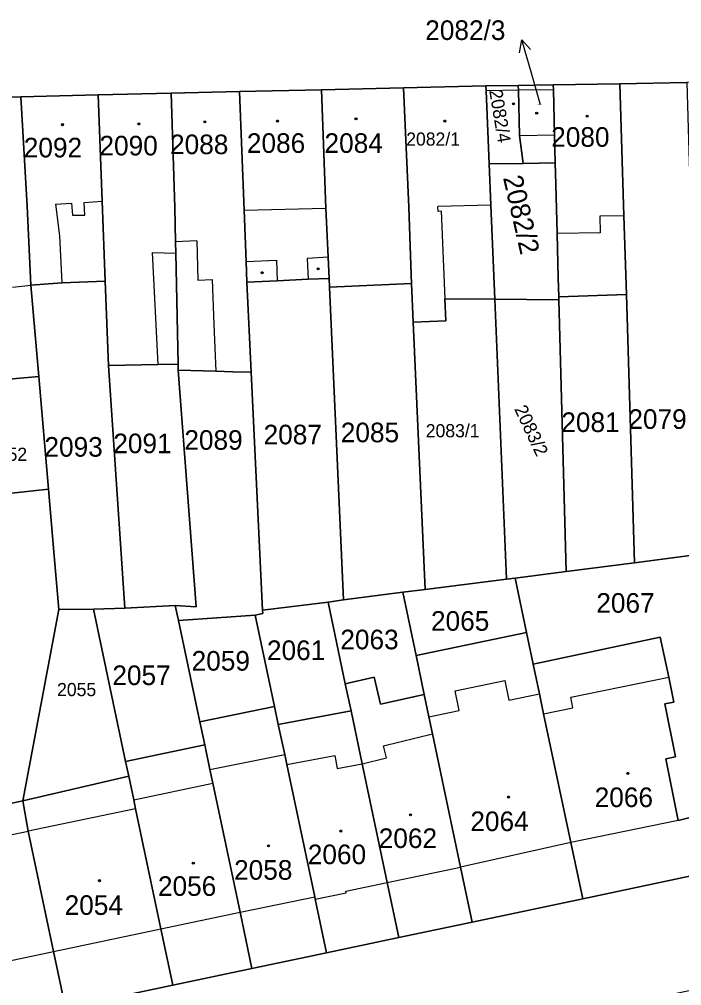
# Model space of a CAD drawing. Extents: x -596233 to -595156, y -1161235 to -1159375.
# Drawn here: x -595713.9 to -595656.5, y -1160976.5 to -1160892.7 of the extents above; entities that cross this region are included whole.
import ezdxf

# ---------------------------------------------------------------- set-up
doc = ezdxf.new("R2010")
doc.units = 0
for name, color, linetype in [('KN_CAR_KR', 7, 'Continuous'), ('KN_KULTURY', 7, 'Continuous'), ('KN_PARC_CIS_POM', 7, 'Continuous'), ('KN_PARC_CIS_POZ', 7, 'Continuous'), ('KN_PARC_CIS_STAV', 7, 'Continuous'), ('KN_PARC_PLOCHA', 7, 'Continuous'), ('PARC_C_SIPKA', 7, 'Continuous'), ('parcely_l', 7, 'Continuous')]:
    doc.layers.add(name, color=color, linetype=linetype)

msp = doc.modelspace()

# ---------------------------------------------------------------- linework, layer by layer
at = {"layer": 'KN_CAR_KR'}
for points in [[(-595670.65, -1160898.84), (-595673.44, -1160898.89)], [(-595667.62, -1160898.79), (-595670.65, -1160898.84)], [(-595670.55, -1160902.77), (-595667.51, -1160902.69)], [(-595710.78, -1160908.72), (-595709.38, -1160908.63)], [(-595710.78, -1160908.72), (-595710.43, -1160911.47)], [(-595709.38, -1160908.63), (-595709.31, -1160909.68)], [(-595708.28, -1160908.56), (-595706.73, -1160908.46)], [(-595708.23, -1160909.68), (-595708.28, -1160908.56)], [(-595694.43, -1160909.24), (-595687.34, -1160909.05)], [(-595673.03, -1160908.81), (-595677.62, -1160908.92)], [(-595677.6, -1160909.34), (-595677.62, -1160908.92)], [(-595709.31, -1160909.68), (-595708.23, -1160909.68)], [(-595677.35, -1160909.33), (-595677.6, -1160909.34)], [(-595677.35, -1160909.33), (-595677.03, -1160916.92)], [(-595661.5, -1160909.74), (-595663.59, -1160909.76)], [(-595663.59, -1160909.76), (-595663.57, -1160911.21)], [(-595710.43, -1160911.47), (-595710.24, -1160915.54)], [(-595663.57, -1160911.21), (-595667.29, -1160911.25)], [(-595698.52, -1160911.9), (-595700.37, -1160911.97)], [(-595698.52, -1160911.9), (-595698.45, -1160915.3)], [(-595701.89, -1160922.61), (-595702.37, -1160912.91)], [(-595702.37, -1160912.91), (-595700.35, -1160912.97)], [(-595694.26, -1160913.69), (-595691.63, -1160913.56)], [(-595691.63, -1160913.56), (-595691.55, -1160915.35)], [(-595687.15, -1160913.32), (-595688.95, -1160913.44)], [(-595688.95, -1160913.44), (-595688.87, -1160915.23)], [(-595714.51, -1160915.91), (-595712.9, -1160915.75)], [(-595698.45, -1160915.3), (-595697.2, -1160915.26)], [(-595697.2, -1160915.26), (-595697.05, -1160919.16)], [(-595697.05, -1160919.16), (-595696.89, -1160923.2)], [(-595676.12, -1160950.92), (-595671.83, -1160950.01)], [(-595671.83, -1160950.01), (-595671.47, -1160951.71)], [(-595666.1, -1160951.46), (-595657.62, -1160949.73)], [(-595675.77, -1160952.62), (-595676.12, -1160950.92)], [(-595671.47, -1160951.71), (-595668.83, -1160951.16)], [(-595665.92, -1160952.38), (-595666.1, -1160951.46)], [(-595678.4, -1160953.17), (-595675.77, -1160952.62)], [(-595668.46, -1160952.9), (-595665.92, -1160952.38)], [(-595682.33, -1160955.69), (-595678.09, -1160954.64)], [(-595682.07, -1160956.72), (-595682.33, -1160955.69)], [(-595697.39, -1160957.72), (-595690.91, -1160956.43)], [(-595690.73, -1160957.3), (-595686.56, -1160956.53)], [(-595686.56, -1160956.53), (-595686.35, -1160957.65)], [(-595684.19, -1160957.25), (-595682.07, -1160956.72)], [(-595686.35, -1160957.65), (-595684.19, -1160957.25)], [(-595704, -1160960.37), (-595697.14, -1160958.93)], [(-595703.84, -1160961.13), (-595713.14, -1160963.07)], [(-595656.8, -1160962.15), (-595666.1, -1160964.06)], [(-595722.44, -1160965.01), (-595713.14, -1160963.07)], [(-595666.1, -1160964.06), (-595675.66, -1160966.19)], [(-595682.02, -1160967.52), (-595675.66, -1160966.19)], [(-595685.61, -1160968.27), (-595682.02, -1160967.52)], [(-595688.26, -1160968.98), (-595685.58, -1160968.42)], [(-595685.58, -1160968.42), (-595685.61, -1160968.27)], [(-595694.78, -1160970.09), (-595688.3, -1160968.78)], [(-595701.64, -1160971.55), (-595694.78, -1160970.09)], [(-595710.95, -1160973.5), (-595701.64, -1160971.55)], [(-595720.25, -1160975.47), (-595710.95, -1160973.5)]]:
    msp.add_lwpolyline(points, dxfattribs=at)
at = {"layer": 'KN_KULTURY'}
for centre, radius in [((-595671.08, -1160900.01), 0.09), ((-595671.08, -1160900.01), 0.0398), ((-595669.06, -1160900.82), 0.09), ((-595697.83, -1160901.57), 0.09), ((-595697.83, -1160901.57), 0.0398), ((-595691.53, -1160901.51), 0.09), ((-595691.53, -1160901.51), 0.0398), ((-595684.73, -1160901.32), 0.09), ((-595684.73, -1160901.32), 0.0398), ((-595677.03, -1160901.51), 0.09), ((-595677.03, -1160901.51), 0.0398), ((-595669.06, -1160900.82), 0.0398), ((-595664.68, -1160901.09), 0.09), ((-595664.68, -1160901.09), 0.0398), ((-595710.17, -1160901.82), 0.09), ((-595710.17, -1160901.82), 0.0398), ((-595703.55, -1160901.76), 0.09), ((-595703.55, -1160901.76), 0.0398), ((-595692.86, -1160914.66), 0.09), ((-595692.86, -1160914.66), 0.0398), ((-595688.01, -1160914.32), 0.09), ((-595688.01, -1160914.32), 0.0398), ((-595661.17, -1160958.07), 0.09), ((-595661.17, -1160958.07), 0.0398), ((-595671.5, -1160960.12), 0.09), ((-595671.5, -1160960.12), 0.0398), ((-595680, -1160961.67), 0.09), ((-595680, -1160961.67), 0.0398), ((-595686.04, -1160963.07), 0.09), ((-595686.04, -1160963.07), 0.0398), ((-595692.32, -1160964.35), 0.09), ((-595692.32, -1160964.35), 0.0398), ((-595698.83, -1160965.86), 0.09), ((-595698.83, -1160965.86), 0.0398), ((-595706.96, -1160967.37), 0.09), ((-595706.96, -1160967.37), 0.0398)]:
    msp.add_circle(centre, radius, dxfattribs=at)
at = {"layer": 'KN_PARC_PLOCHA'}
for points in [[(-595615.14, -1160895.31), (-595631.7, -1160897.5), (-595635.74, -1160897.61), (-595635.74, -1160897.69), (-595639.56, -1160897.77), (-595641.63, -1160897.81), (-595641.62, -1160897.88), (-595646.44, -1160897.98), (-595649.93, -1160898.05), (-595652.95, -1160898.12), (-595656.06, -1160898.18), (-595661.85, -1160898.28), (-595667.63, -1160898.37), (-595670.66, -1160898.42), (-595673.46, -1160898.47), (-595680.61, -1160898.64), (-595687.71, -1160898.8), (-595694.83, -1160898.96), (-595700.76, -1160899.1), (-595707.08, -1160899.25), (-595713.78, -1160899.4), (-595720.5, -1160899.56)], [(-595719.22, -1160980.36), (-595712.36, -1160978.92), (-595709.92, -1160978.4), (-595700.61, -1160976.44), (-595693.75, -1160974.99), (-595687.28, -1160973.63), (-595681.01, -1160972.31), (-595674.65, -1160970.96), (-595665.07, -1160968.95), (-595653.76, -1160966.55), (-595628.48, -1160961.18), (-595626.26, -1160959.92), (-595625.66, -1160973.1), (-595627.79, -1160971.45), (-595653.95, -1160976.51), (-595669.78, -1160979.88), (-595675.93, -1160981.19), (-595683.45, -1160982.79), (-595693.61, -1160984.96), (-595699.78, -1160986.27), (-595708.52, -1160988.13), (-595717.12, -1160989.96)]]:
    msp.add_lwpolyline(points, dxfattribs=at)
for points in [[(-595655.87, -1160904.13), (-595655.25, -1160923.6), (-595655.03, -1160928.31), (-595654.85, -1160934.41), (-595654.67, -1160939.04), (-595660.59, -1160939.81), (-595661.29, -1160916.56), (-595661.5, -1160909.74), (-595661.85, -1160898.28), (-595656.06, -1160898.18)], [(-595694.19, -1160915.47), (-595693.82, -1160923.28), (-595695.4, -1160923.24), (-595696.89, -1160923.2), (-595700.14, -1160923.12), (-595700.15, -1160922.58), (-595700.35, -1160912.97), (-595700.37, -1160911.97), (-595700.43, -1160909.01), (-595700.76, -1160899.1), (-595694.83, -1160898.96), (-595694.43, -1160909.24), (-595694.26, -1160913.69)], [(-595687.06, -1160915.15), (-595688.87, -1160915.23), (-595691.55, -1160915.35), (-595694.19, -1160915.47), (-595694.26, -1160913.69), (-595694.43, -1160909.24), (-595694.83, -1160898.96), (-595687.71, -1160898.8), (-595687.34, -1160909.05), (-595687.15, -1160913.32)], [(-595679.91, -1160915.6), (-595687.01, -1160915.9), (-595687.06, -1160915.15), (-595687.15, -1160913.32), (-595687.34, -1160909.05), (-595687.71, -1160898.8), (-595680.61, -1160898.64), (-595680.16, -1160908.98), (-595679.94, -1160914.83)], [(-595673.18, -1160905.23), (-595673.03, -1160908.81), (-595672.69, -1160916.96), (-595677.03, -1160916.92), (-595676.95, -1160918.83), (-595679.76, -1160918.95), (-595679.91, -1160915.6), (-595679.94, -1160914.83), (-595680.16, -1160908.98), (-595680.61, -1160898.64), (-595673.46, -1160898.47), (-595673.44, -1160898.89)], [(-595670.24, -1160905.18), (-595673.18, -1160905.23), (-595673.44, -1160898.89), (-595673.46, -1160898.47), (-595670.66, -1160898.42), (-595670.65, -1160898.84), (-595670.55, -1160902.77)], [(-595667.45, -1160905.14), (-595670.24, -1160905.18), (-595670.55, -1160902.77), (-595670.65, -1160898.84), (-595670.66, -1160898.42), (-595667.63, -1160898.37), (-595667.62, -1160898.79), (-595667.51, -1160902.69)], [(-595661.29, -1160916.56), (-595667.14, -1160916.74), (-595667.19, -1160915.09), (-595667.29, -1160911.25), (-595667.4, -1160907.02), (-595667.45, -1160905.14), (-595667.51, -1160902.69), (-595667.62, -1160898.79), (-595667.63, -1160898.37), (-595661.85, -1160898.28), (-595661.5, -1160909.74)], [(-595712.9, -1160915.75), (-595712.22, -1160923.67), (-595718.06, -1160924.17), (-595718.87, -1160915.97), (-595719.45, -1160910.16), (-595720.5, -1160899.56), (-595713.78, -1160899.4), (-595713.22, -1160908.88)], [(-595706.47, -1160915.4), (-595710.24, -1160915.54), (-595712.9, -1160915.75), (-595713.22, -1160908.88), (-595713.78, -1160899.4), (-595707.08, -1160899.25), (-595706.73, -1160908.46)], [(-595700.15, -1160922.58), (-595701.89, -1160922.61), (-595706.19, -1160922.7), (-595706.47, -1160915.4), (-595706.73, -1160908.46), (-595707.08, -1160899.25), (-595700.76, -1160899.1), (-595700.43, -1160909.01), (-595700.37, -1160911.97), (-595700.35, -1160912.97)], [(-595667.14, -1160916.74), (-595667.13, -1160917.02), (-595672.69, -1160916.96), (-595673.03, -1160908.81), (-595673.18, -1160905.23), (-595670.24, -1160905.18), (-595667.45, -1160905.14), (-595667.4, -1160907.02), (-595667.29, -1160911.25), (-595667.19, -1160915.09)], [(-595706.19, -1160922.7), (-595704.76, -1160943.75), (-595707.49, -1160943.82), (-595710.48, -1160943.86), (-595710.9, -1160939.21), (-595711.38, -1160933.43), (-595712.22, -1160923.67), (-595712.9, -1160915.75), (-595710.24, -1160915.54), (-595706.47, -1160915.4)], [(-595687.01, -1160915.9), (-595685.8, -1160943.02), (-595687.15, -1160943.21), (-595692.83, -1160943.91), (-595693.82, -1160923.28), (-595694.19, -1160915.47), (-595691.55, -1160915.35), (-595688.87, -1160915.23), (-595687.06, -1160915.15)], [(-595679.76, -1160918.95), (-595678.73, -1160942.13), (-595680.68, -1160942.36), (-595685.8, -1160943.02), (-595687.01, -1160915.9), (-595679.91, -1160915.6)], [(-595660.59, -1160939.81), (-595666.51, -1160940.57), (-595667.13, -1160917.02), (-595667.14, -1160916.74), (-595661.29, -1160916.56)], [(-595672.69, -1160916.96), (-595671.68, -1160941.24), (-595678.73, -1160942.13), (-595679.76, -1160918.95), (-595676.95, -1160918.83), (-595677.03, -1160916.92)], [(-595667.13, -1160917.02), (-595666.51, -1160940.57), (-595670.94, -1160941.15), (-595671.68, -1160941.24), (-595672.69, -1160916.96)], [(-595700.14, -1160923.12), (-595698.59, -1160943.63), (-595700.39, -1160943.5), (-595704.76, -1160943.75), (-595706.19, -1160922.7), (-595701.89, -1160922.61), (-595700.15, -1160922.58)], [(-595693.82, -1160923.28), (-595692.83, -1160943.91), (-595692.79, -1160944.21), (-595693.46, -1160944.34), (-595700.12, -1160944.8), (-595700.39, -1160943.5), (-595698.59, -1160943.63), (-595700.14, -1160923.12), (-595696.89, -1160923.2), (-595695.4, -1160923.24)], [(-595711.38, -1160933.43), (-595717.26, -1160934.05), (-595718.06, -1160924.17), (-595712.22, -1160923.67)], [(-595710.48, -1160943.86), (-595713.6, -1160960.45), (-595722.99, -1160962.46), (-595723.63, -1160959.45), (-595726.86, -1160944.12), (-595723.18, -1160944.1), (-595719.72, -1160944.02), (-595716.46, -1160943.97), (-595716.79, -1160939.97), (-595717.26, -1160934.05), (-595711.38, -1160933.43), (-595710.9, -1160939.21)], [(-595654.67, -1160940.45), (-595654.48, -1160946.65), (-595654.27, -1160953.48), (-595653.95, -1160958.4), (-595653.87, -1160961.43), (-595656.8, -1160962.15), (-595657.88, -1160956.81), (-595657.03, -1160956.64), (-595657.97, -1160952.04), (-595657.18, -1160951.89), (-595657.62, -1160949.73), (-595658.36, -1160946.26), (-595669.37, -1160948.59), (-595669.95, -1160945.84), (-595670.94, -1160941.15), (-595666.51, -1160940.57), (-595660.59, -1160939.81), (-595654.67, -1160939.04)], [(-595669.95, -1160945.84), (-595679.52, -1160947.85), (-595680.68, -1160942.36), (-595678.73, -1160942.13), (-595671.68, -1160941.24), (-595670.94, -1160941.15)], [(-595679.52, -1160947.85), (-595678.81, -1160951.23), (-595682.61, -1160952.08), (-595683.14, -1160949.74), (-595685.68, -1160950.31), (-595687.15, -1160943.21), (-595685.8, -1160943.02), (-595680.68, -1160942.36)], [(-595685.68, -1160950.31), (-595685.16, -1160952.65), (-595691.46, -1160953.83), (-595691.78, -1160952.28), (-595693.46, -1160944.34), (-595692.79, -1160944.21), (-595692.83, -1160943.91), (-595687.15, -1160943.21)], [(-595704.7, -1160957.04), (-595704.43, -1160958.32), (-595713.6, -1160960.45), (-595710.48, -1160943.86), (-595707.49, -1160943.82)], [(-595700.12, -1160944.8), (-595698.26, -1160953.59), (-595697.84, -1160955.6), (-595704.7, -1160957.04), (-595707.49, -1160943.82), (-595704.76, -1160943.75), (-595700.39, -1160943.5)], [(-595691.78, -1160952.28), (-595698.26, -1160953.59), (-595700.12, -1160944.8), (-595693.46, -1160944.34)], [(-595669.37, -1160948.59), (-595668.83, -1160951.16), (-595668.46, -1160952.9), (-595666.1, -1160964.06), (-595665.07, -1160968.95), (-595674.65, -1160970.96), (-595675.66, -1160966.19), (-595678.09, -1160954.64), (-595678.4, -1160953.17), (-595678.81, -1160951.23), (-595679.52, -1160947.85), (-595669.95, -1160945.84)], [(-595653.87, -1160961.43), (-595653.76, -1160966.55), (-595665.07, -1160968.95), (-595666.1, -1160964.06), (-595668.46, -1160952.9), (-595668.83, -1160951.16), (-595669.37, -1160948.59), (-595658.36, -1160946.26), (-595657.62, -1160949.73), (-595657.18, -1160951.89), (-595657.97, -1160952.04), (-595657.03, -1160956.64), (-595657.88, -1160956.81), (-595656.8, -1160962.15)], [(-595678.81, -1160951.23), (-595678.4, -1160953.17), (-595678.09, -1160954.64), (-595675.66, -1160966.19), (-595674.65, -1160970.96), (-595681.01, -1160972.31), (-595682.02, -1160967.52), (-595684.19, -1160957.25), (-595685.16, -1160952.65), (-595685.68, -1160950.31), (-595683.14, -1160949.74), (-595682.61, -1160952.08)], [(-595691.46, -1160953.83), (-595690.91, -1160956.43), (-595690.73, -1160957.3), (-595688.3, -1160968.78), (-595688.26, -1160968.98), (-595687.28, -1160973.63), (-595693.75, -1160974.99), (-595694.78, -1160970.09), (-595697.14, -1160958.93), (-595697.39, -1160957.72), (-595697.84, -1160955.6), (-595698.26, -1160953.59), (-595691.78, -1160952.28)], [(-595681.01, -1160972.31), (-595687.28, -1160973.63), (-595688.26, -1160968.98), (-595688.3, -1160968.78), (-595690.73, -1160957.3), (-595690.91, -1160956.43), (-595691.46, -1160953.83), (-595685.16, -1160952.65), (-595684.19, -1160957.25), (-595682.02, -1160967.52)], [(-595693.75, -1160974.99), (-595700.61, -1160976.44), (-595701.64, -1160971.55), (-595703.84, -1160961.13), (-595704, -1160960.37), (-595704.43, -1160958.32), (-595704.7, -1160957.04), (-595697.84, -1160955.6), (-595697.39, -1160957.72), (-595697.14, -1160958.93), (-595694.78, -1160970.09)], [(-595700.61, -1160976.44), (-595709.92, -1160978.4), (-595710.95, -1160973.5), (-595713.14, -1160963.07), (-595713.6, -1160960.45), (-595704.43, -1160958.32), (-595704, -1160960.37), (-595703.84, -1160961.13), (-595701.64, -1160971.55)], [(-595709.92, -1160978.4), (-595712.36, -1160978.92), (-595719.22, -1160980.36), (-595720.25, -1160975.47), (-595722.44, -1160965.01), (-595722.77, -1160963.53), (-595722.99, -1160962.46), (-595713.6, -1160960.45), (-595713.14, -1160963.07), (-595710.95, -1160973.5)]]:
    msp.add_lwpolyline(points, close=True, dxfattribs=at)
at = {"layer": 'PARC_C_SIPKA'}
for points in [[(-595670.5612, -1160895.5807), (-595670.362, -1160894.4806), (-595669.6014, -1160895.3001)], [(-595668.74, -1160900.1), (-595669.52, -1160897.36), (-595670.362, -1160894.4806)]]:
    msp.add_lwpolyline(points, dxfattribs=at)
at = {"layer": 'parcely_l'}
for points in [[(-595656.06, -1160898.18), (-595661.85, -1160898.28)], [(-595694.83, -1160898.96), (-595700.76, -1160899.1)], [(-595687.71, -1160898.8), (-595694.83, -1160898.96)], [(-595694.83, -1160898.96), (-595694.43, -1160909.24), (-595694.26, -1160913.69), (-595694.19, -1160915.47)], [(-595680.61, -1160898.64), (-595687.71, -1160898.8)], [(-595687.71, -1160898.8), (-595687.34, -1160909.05), (-595687.15, -1160913.32), (-595687.06, -1160915.15)], [(-595673.46, -1160898.47), (-595680.61, -1160898.64)], [(-595679.91, -1160915.6), (-595679.94, -1160914.83), (-595680.16, -1160908.98), (-595680.61, -1160898.64)], [(-595670.66, -1160898.42), (-595673.46, -1160898.47)], [(-595673.46, -1160898.47), (-595673.44, -1160898.89), (-595673.18, -1160905.23)], [(-595667.63, -1160898.37), (-595670.66, -1160898.42)], [(-595670.24, -1160905.18), (-595670.55, -1160902.77), (-595670.65, -1160898.84), (-595670.66, -1160898.42)], [(-595667.63, -1160898.37), (-595661.85, -1160898.28)], [(-595667.45, -1160905.14), (-595667.51, -1160902.69), (-595667.62, -1160898.79), (-595667.63, -1160898.37)], [(-595661.85, -1160898.28), (-595661.5, -1160909.74), (-595661.29, -1160916.56)], [(-595713.78, -1160899.4), (-595720.5, -1160899.56)], [(-595707.08, -1160899.25), (-595713.78, -1160899.4)], [(-595712.9, -1160915.75), (-595713.22, -1160908.88), (-595713.78, -1160899.4)], [(-595700.76, -1160899.1), (-595707.08, -1160899.25)], [(-595707.08, -1160899.25), (-595706.73, -1160908.46), (-595706.47, -1160915.4)], [(-595700.15, -1160922.58), (-595700.35, -1160912.97), (-595700.37, -1160911.97), (-595700.43, -1160909.01), (-595700.76, -1160899.1)], [(-595670.24, -1160905.18), (-595673.18, -1160905.23)], [(-595673.18, -1160905.23), (-595673.03, -1160908.81), (-595672.69, -1160916.96)], [(-595667.45, -1160905.14), (-595670.24, -1160905.18)], [(-595667.14, -1160916.74), (-595667.19, -1160915.09), (-595667.29, -1160911.25), (-595667.4, -1160907.02), (-595667.45, -1160905.14)], [(-595712.9, -1160915.75), (-595710.24, -1160915.54), (-595706.47, -1160915.4)], [(-595712.22, -1160923.67), (-595712.9, -1160915.75)], [(-595706.47, -1160915.4), (-595706.19, -1160922.7)], [(-595694.19, -1160915.47), (-595691.55, -1160915.35), (-595688.87, -1160915.23), (-595687.06, -1160915.15)], [(-595694.19, -1160915.47), (-595693.82, -1160923.28)], [(-595687.06, -1160915.15), (-595687.01, -1160915.9)], [(-595687.01, -1160915.9), (-595679.91, -1160915.6)], [(-595679.91, -1160915.6), (-595679.76, -1160918.95)], [(-595685.8, -1160943.02), (-595687.01, -1160915.9)], [(-595661.29, -1160916.56), (-595667.14, -1160916.74)], [(-595661.29, -1160916.56), (-595660.59, -1160939.81)], [(-595672.69, -1160916.96), (-595677.03, -1160916.92), (-595676.95, -1160918.83), (-595679.76, -1160918.95)], [(-595671.68, -1160941.24), (-595672.69, -1160916.96)], [(-595672.69, -1160916.96), (-595667.13, -1160917.02)], [(-595667.13, -1160917.02), (-595667.14, -1160916.74)], [(-595666.51, -1160940.57), (-595667.13, -1160917.02)], [(-595679.76, -1160918.95), (-595678.73, -1160942.13)], [(-595706.19, -1160922.7), (-595701.89, -1160922.61), (-595700.15, -1160922.58)], [(-595704.76, -1160943.75), (-595706.19, -1160922.7)], [(-595700.14, -1160923.12), (-595698.59, -1160943.63), (-595700.39, -1160943.5)], [(-595700.14, -1160923.12), (-595700.15, -1160922.58)], [(-595693.82, -1160923.28), (-595695.4, -1160923.24), (-595696.89, -1160923.2), (-595700.14, -1160923.12)], [(-595692.83, -1160943.91), (-595693.82, -1160923.28)], [(-595718.06, -1160924.17), (-595712.22, -1160923.67)], [(-595712.22, -1160923.67), (-595711.38, -1160933.43)], [(-595717.26, -1160934.05), (-595711.38, -1160933.43)], [(-595711.38, -1160933.43), (-595710.9, -1160939.21), (-595710.48, -1160943.86)], [(-595660.59, -1160939.81), (-595654.67, -1160939.04)], [(-595660.59, -1160939.81), (-595666.51, -1160940.57)], [(-595666.51, -1160940.57), (-595670.94, -1160941.15)], [(-595671.68, -1160941.24), (-595678.73, -1160942.13)], [(-595670.94, -1160941.15), (-595671.68, -1160941.24)], [(-595669.95, -1160945.84), (-595670.94, -1160941.15)], [(-595680.68, -1160942.36), (-595685.8, -1160943.02)], [(-595678.73, -1160942.13), (-595680.68, -1160942.36)], [(-595680.68, -1160942.36), (-595679.52, -1160947.85)], [(-595687.15, -1160943.21), (-595692.83, -1160943.91)], [(-595685.8, -1160943.02), (-595687.15, -1160943.21)], [(-595687.15, -1160943.21), (-595685.68, -1160950.31)], [(-595710.48, -1160943.86), (-595713.6, -1160960.45)], [(-595707.49, -1160943.82), (-595710.48, -1160943.86)], [(-595707.49, -1160943.82), (-595704.76, -1160943.75)], [(-595704.7, -1160957.04), (-595707.49, -1160943.82)], [(-595704.76, -1160943.75), (-595700.39, -1160943.5)], [(-595700.39, -1160943.5), (-595700.12, -1160944.8)], [(-595692.83, -1160943.91), (-595692.79, -1160944.21), (-595693.46, -1160944.34)], [(-595700.12, -1160944.8), (-595693.46, -1160944.34)], [(-595698.26, -1160953.59), (-595700.12, -1160944.8)], [(-595693.46, -1160944.34), (-595691.78, -1160952.28)], [(-595679.52, -1160947.85), (-595669.95, -1160945.84)], [(-595669.95, -1160945.84), (-595669.37, -1160948.59)], [(-595669.37, -1160948.59), (-595658.36, -1160946.26), (-595657.62, -1160949.73), (-595657.18, -1160951.89), (-595657.97, -1160952.04), (-595657.03, -1160956.64), (-595657.88, -1160956.81), (-595656.8, -1160962.15), (-595653.87, -1160961.43)], [(-595678.81, -1160951.23), (-595679.52, -1160947.85)], [(-595669.37, -1160948.59), (-595668.83, -1160951.16), (-595668.46, -1160952.9), (-595666.1, -1160964.06), (-595665.07, -1160968.95)], [(-595685.68, -1160950.31), (-595683.14, -1160949.74), (-595682.61, -1160952.08), (-595678.81, -1160951.23)], [(-595685.16, -1160952.65), (-595685.68, -1160950.31)], [(-595678.81, -1160951.23), (-595678.4, -1160953.17), (-595678.09, -1160954.64), (-595675.66, -1160966.19), (-595674.65, -1160970.96)], [(-595691.78, -1160952.28), (-595698.26, -1160953.59)], [(-595691.78, -1160952.28), (-595691.46, -1160953.83)], [(-595691.46, -1160953.83), (-595685.16, -1160952.65)], [(-595681.01, -1160972.31), (-595682.02, -1160967.52), (-595684.19, -1160957.25), (-595685.16, -1160952.65)], [(-595698.26, -1160953.59), (-595697.84, -1160955.6)], [(-595687.28, -1160973.63), (-595688.26, -1160968.98), (-595688.3, -1160968.78), (-595690.73, -1160957.3), (-595690.91, -1160956.43), (-595691.46, -1160953.83)], [(-595697.84, -1160955.6), (-595704.7, -1160957.04)], [(-595697.84, -1160955.6), (-595697.39, -1160957.72), (-595697.14, -1160958.93), (-595694.78, -1160970.09), (-595693.75, -1160974.99)], [(-595704.7, -1160957.04), (-595704.43, -1160958.32)], [(-595704.43, -1160958.32), (-595713.6, -1160960.45)], [(-595700.61, -1160976.44), (-595701.64, -1160971.55), (-595703.84, -1160961.13), (-595704, -1160960.37), (-595704.43, -1160958.32)], [(-595713.6, -1160960.45), (-595722.99, -1160962.46)], [(-595709.92, -1160978.4), (-595710.95, -1160973.5), (-595713.14, -1160963.07), (-595713.6, -1160960.45)], [(-595653.76, -1160966.55), (-595665.07, -1160968.95)], [(-595665.07, -1160968.95), (-595674.65, -1160970.96)], [(-595674.65, -1160970.96), (-595681.01, -1160972.31)], [(-595681.01, -1160972.31), (-595687.28, -1160973.63)], [(-595687.28, -1160973.63), (-595693.75, -1160974.99)], [(-595693.75, -1160974.99), (-595700.61, -1160976.44)], [(-595700.61, -1160976.44), (-595709.92, -1160978.4)]]:
    msp.add_lwpolyline(points, dxfattribs=at)

# ---------------------------------------------------------------- texts
at = {"layer": 'KN_PARC_CIS_POM'}
msp.add_text('2082/3', height=0.1, dxfattribs=at).set_placement((-595669.0233, -1160900.1))
at = {"layer": 'KN_PARC_CIS_POZ'}
for s, height, rotation, p in [('2082/2', 1.7, 282.840518, (-595671.9904, -1160906.4138)), ('2083/2', 1.14, 295.141381, (-595671.0323, -1160926.466))]:
    msp.add_text(s, height=height, rotation=rotation, dxfattribs=at).set_placement(p)
for s, height, p in [('2079', 1.7, (-595661.1166, -1160928.2)), ('2081', 1.7, (-595666.9266, -1160928.47)), ('2089', 1.7, (-595699.6066, -1160930.01)), ('2087', 1.7, (-595692.7366, -1160929.54)), ('2085', 1.7, (-595686.0466, -1160929.36)), ('2083/1', 1.14, (-595678.68, -1160928.93)), ('2093', 1.7, (-595711.7366, -1160930.61)), ('2091', 1.7, (-595705.7666, -1160930.31)), ('2067', 1.7, (-595663.8966, -1160944.14)), ('2065', 1.7, (-595678.2266, -1160945.7)), ('2063', 1.7, (-595686.0866, -1160947.31)), ('2061', 1.7, (-595692.4466, -1160948.24)), ('2059', 1.7, (-595698.9766, -1160949.16)), ('2057', 1.7, (-595705.8466, -1160950.41)), ('2055', 1.14, (-595710.64, -1160951.37))]:
    msp.add_text(s, height=height, dxfattribs=at).set_placement(p)
at = {"layer": 'KN_PARC_CIS_STAV'}
for s, height, p in [('2082/3', 1.7, (-595678.7266, -1160894.48)), ('2080', 1.7, (-595667.8066, -1160903.74)), ('2092', 1.7, (-595713.5266, -1160904.66)), ('2090', 1.7, (-595706.9666, -1160904.49)), ('2088', 1.7, (-595700.8466, -1160904.38)), ('2086', 1.7, (-595694.1866, -1160904.27)), ('2084', 1.7, (-595687.4566, -1160904.27)), ('2082/1', 1.14, (-595680.375, -1160903.64)), ('2052', 1.14, (-595716.63, -1160930.97)), ('2066', 1.7, (-595664.0366, -1160960.99)), ('2064', 1.7, (-595674.8166, -1160963.07)), ('2062', 1.7, (-595682.7566, -1160964.54)), ('2060', 1.7, (-595688.9066, -1160965.94)), ('2058', 1.7, (-595695.2966, -1160967.29)), ('2056', 1.7, (-595701.8966, -1160968.69)), ('2054', 1.7, (-595709.9866, -1160970.34))]:
    msp.add_text(s, height=height, dxfattribs=at).set_placement(p)
msp.add_text('2082/4', height=1.14, rotation=279.486402, dxfattribs=at).set_placement((-595673.1823, -1160898.8742))

doc.saveas('drawing.dxf')
